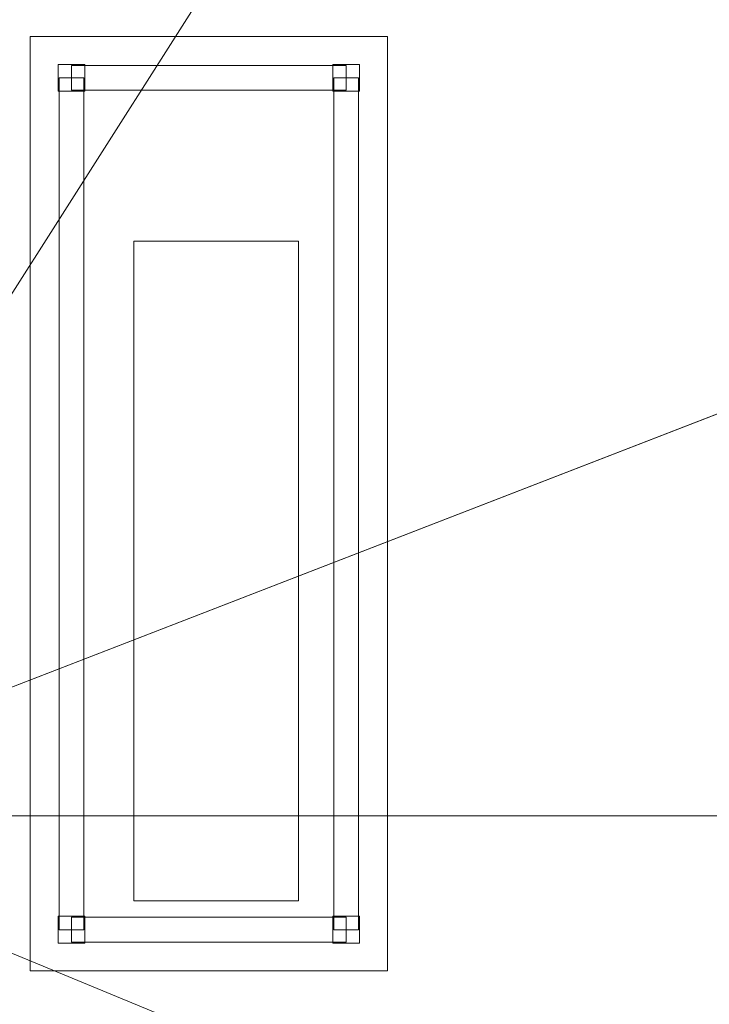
# Model space of a CAD drawing. Header units: millimetres. Extents: x -1675 to 29381, y -3645 to 22555.
# Tile 731 of 834: x 19697 to 20952, y 12909 to 14701. Entities that reach past the tile are written whole.
import ezdxf

# ---------------------------------------------------------------- set-up
doc = ezdxf.new("R2010")
doc.units = ezdxf.units.MM
doc.layers.add('A-GENM-____-OTLN', color=13, linetype='Continuous', lineweight=9)

msp = doc.modelspace()

# ---------------------------------------------------------------- meshes
at = {"layer": 'A-GENM-____-OTLN'}
mesh = msp.add_polyface(dxfattribs=at)
corners = [(20736, 17070, 2949), (20736, 16340, 2949), (19321, 16340, 2949), (20736, 17499.1, 2949), (20736, 17970, 2949), (19076.8, 16340, 2949), (26236, 16340, 2949), (22166, 16340, 2949), (22166, 18670.4, 2949), (26236, 16023.8, 2949), (22166, 16140, 2949), (26236, 16140, 2949), (22166, 14448.1, 2949), (26236, 16140, 2949), (21966, 15994.2, 2949), (20916, 16140, 2949), (21966, 16140, 2949), (22166, 16140, 2949), (22166, 15144.2, 2949), (21966, 14370.6, 2949), (21966, 15144.2, 2949), (22166, 15994.2, 2949), (20916, 17070, 2949), (21966, 17040, 2949), (22166, 17940, 2949), (22166, 16340, 2949), (22166, 17040, 2949), (21966, 17940, 2949), (20916, 17970, 2949), (26236, 13630, 2949), (26536, 16140, 2949), (19076.8, 16140, 2949)]
mesh.append_faces([[corners[k] for k in face] for face in [(13, 10, 17), (30, 11, 13), (17, 14, 16), (6, 16, 25), (16, 6, 30)]], dxfattribs={"vtx0": -1, "vtx1": -1})
mesh.append_faces([[corners[k] for k in face] for face in [(0, 1, 2), (2, 3, 0), (4, 2, 5), (2, 4, 3), (9, 10, 11), (10, 9, 12), (10, 13, 11), (14, 15, 16), (12, 18, 10), (19, 15, 20), (21, 17, 10), (15, 14, 20), (21, 10, 18), (18, 20, 14), (14, 21, 18), (22, 0, 3), (23, 16, 15), (24, 8, 7), (23, 15, 22), (3, 27, 22), (24, 7, 26), (27, 23, 22), (23, 27, 24), (23, 24, 26), (3, 4, 28), (29, 9, 30), (30, 9, 11), (17, 21, 14), (15, 2, 1), (1, 22, 15), (2, 15, 31), (22, 1, 0), (25, 23, 26), (23, 25, 16)]], dxfattribs={"vtx0": -1, "vtx1": -1, "vtx2": -1})
mesh.append_faces([[corners[k] for k in face] for face in [(6, 7, 8), (7, 25, 26)]], dxfattribs={"vtx1": -1, "vtx2": -1})
mesh = msp.add_polyface(dxfattribs=at)
corners = [(14006, 16490, 2949), (13956, 16490, 2949), (13956, 17990, 2949), (14006, 17990, 2949), (14076, 16490, 2949), (14010, 16490, 2949), (14027.2, 17990, 2949), (14076, 17990, 2949), (16432, 16340, 2949), (14153.1, 16340, 2949), (14885.8, 18240, 2949), (16432, 18240, 2949), (14076, 16340, 2949), (16456, 18240, 2949), (16456, 16340, 2949), (19076.8, 16340, 2949), (16636, 16340, 2949), (16636, 16611.3, 2949), (14006, 16140, 2949), (14006, 16140, 2949), (14006, 13252, 2949), (13776, 17700, 2949), (13956, 17700, 2949), (13956, 17000, 2949), (19076.8, 16140, 2949), (19076.8, 16140, 2949), (19076.8, 13252, 2949), (16432, 13252, 2949), (16432, 16140, 2949), (16636, 16611.3, 2949), (16636, 16340, 2949), (20916, 16140, 2949), (13776, 17000, 2949), (13776, 16140, 2949), (14076, 16140, 2949), (16456, 18240, 2949), (16456, 18420, 2949), (19321, 16340, 2949)]
mesh.append_faces([[corners[k] for k in face] for face in [(33, 1, 19), (12, 9, 34), (28, 16, 25)]], dxfattribs={"vtx0": -1, "vtx1": -1})
mesh.append_faces([[corners[k] for k in face] for face in [(2, 3, 0), (4, 5, 6), (6, 7, 4), (5, 0, 3), (3, 6, 5), (8, 9, 10), (10, 11, 8), (10, 9, 4), (7, 10, 4), (11, 13, 14), (14, 8, 11), (15, 16, 17), (29, 16, 30), (16, 29, 17), (26, 25, 31), (1, 0, 19), (19, 0, 5), (9, 8, 28), (28, 29, 30), (16, 15, 25), (16, 28, 30), (28, 8, 14), (29, 28, 14), (13, 29, 14), (35, 29, 13), (36, 29, 35), (25, 15, 37)]], dxfattribs={"vtx0": -1, "vtx1": -1, "vtx2": -1})
mesh.append_faces([[corners[k] for k in face] for face in [(0, 1, 2), (9, 12, 4), (21, 22, 23), (32, 23, 1), (5, 4, 34)]], dxfattribs={"vtx0": -1, "vtx2": -1})
mesh.append_faces([[corners[k] for k in face] for face in [(24, 25, 26), (2, 22, 21), (34, 19, 5), (28, 34, 9)]], dxfattribs={"vtx1": -1, "vtx2": -1})
mesh.append_faces([[corners[k] for k in face] for face in [(18, 19, 20), (27, 28, 24)]], dxfattribs={"vtx2": -1})
mesh = msp.add_polyface(dxfattribs=at)
corners = [(13956, 16490, 1), (14006, 16490, 1), (14006, 16140, 1), (13956, 18420, 1), (14006, 17990, 1), (13956, 17990, 1), (14076, 16140, 1), (14010, 16490, 1), (14076, 16490, 1), (16432, 16140, 1), (14153.1, 16340, 1), (16432, 16340, 1), (14076, 16340, 1), (16636, 16611.3, 1), (16636, 16340, 1), (16636, 16340, 1), (19076.8, 16340, 1), (19076.8, 16140, 1), (16456, 16340, 1), (16456, 18240, 1), (16456, 18240, 1), (16456, 18420, 1), (22166, 13252, 1), (21966, 14370.6, 1), (22166, 14448.1, 1), (26236, 13630, 1), (26236, 16023.8, 1), (26536, 16140, 1), (26536, 13252, 1), (21966, 15144.2, 1), (22166, 15144.2, 1), (26236, 16140, 1), (22166, 16140, 1), (22166, 15994.2, 1), (21966, 15994.2, 1), (26236, 16140, 1), (21966, 16140, 1), (20916, 16140, 1), (19321, 16340, 1), (20736, 16340, 1), (20916, 17070, 1), (20736, 17070, 1), (22166, 16340, 1), (21966, 17040, 1), (22166, 17040, 1), (26236, 16340, 1), (21966, 18270, 1), (22166, 17940, 1), (21966, 17940, 1), (20916, 18090, 1), (20916, 17970, 1), (20736, 17970, 1), (20916, 18270, 1)]
mesh.append_faces([[corners[k] for k in face] for face in [(24, 29, 30), (27, 31, 35), (32, 34, 36), (40, 39, 41), (42, 43, 44), (46, 47, 48)]], dxfattribs={"vtx0": -1})
mesh.append_faces([[corners[k] for k in face] for face in [(15, 9, 14), (9, 15, 17), (19, 13, 18), (20, 13, 19), (22, 23, 24), (28, 25, 27), (29, 24, 23), (43, 42, 36), (45, 36, 42), (36, 45, 27)]], dxfattribs={"vtx0": -1, "vtx1": -1})
mesh.append_faces([[corners[k] for k in face] for face in [(13, 9, 18), (21, 13, 20), (51, 52, 49)]], dxfattribs={"vtx0": -1, "vtx1": -1, "vtx2": -1})
mesh.append_faces([[corners[k] for k in face] for face in [(3, 4, 5), (2, 1, 7), (9, 13, 14), (9, 11, 18), (27, 26, 31), (37, 38, 39), (39, 40, 37), (38, 37, 17), (17, 16, 38)]], dxfattribs={"vtx0": -1, "vtx2": -1})
mesh.append_faces([[corners[k] for k in face] for face in [(12, 10, 6)]], dxfattribs={"vtx1": -1})
mesh.append_faces([[corners[k] for k in face] for face in [(0, 1, 2), (6, 2, 7), (9, 6, 10), (10, 11, 9), (15, 16, 17), (25, 26, 27)]], dxfattribs={"vtx1": -1, "vtx2": -1})
mesh.append_faces([[corners[k] for k in face] for face in [(7, 8, 6), (32, 33, 34), (49, 50, 51)]], dxfattribs={"vtx2": -1})
mesh = msp.add_polyface(dxfattribs=at)
corners = [(26236, 12080, 1), (26236, 10470, 1), (24966, 10470, 1), (22366, 10470, 1), (22166, 10470, 1), (22166, 11446.4, 1), (26236, 13128, 1), (22166, 13252, 1), (26236, 13252, 1), (26236, 13630, 1), (22166, 14448.1, 1), (26236, 16023.8, 1), (22166, 16140, 1), (26236, 16140, 1), (19076.8, 13252, 1), (19076.8, 10470, 1), (16689.5, 10470, 1), (19076.8, 16140, 1), (19076.8, 16140, 1), (22166, 11446.4, 1), (22166, 10470, 1), (21966, 11363.8, 1), (21966, 10470, 1), (21116, 10470, 1), (19916, 10470, 1), (19802.9, 10470, 1), (21966, 13252, 1), (22166, 13252, 1), (21966, 14370.6, 1), (22166, 14448.1, 1), (20916, 16140, 1), (26236, 16140, 1), (22166, 15144.2, 1), (21966, 15994.2, 1), (21966, 16140, 1), (22166, 16140, 1), (21966, 15144.2, 1), (22166, 15994.2, 1), (21966, 17040, 1), (22166, 16340, 1), (22166, 16340, 1), (22166, 17040, 1)]
mesh.append_faces([[corners[k] for k in face] for face in [(19, 4, 20)]], dxfattribs={"vtx0": -1})
mesh.append_faces([[corners[k] for k in face] for face in [(6, 7, 8), (9, 10, 11), (11, 12, 13), (27, 5, 19), (29, 7, 27), (32, 10, 29), (33, 30, 34), (31, 12, 35), (28, 30, 36)]], dxfattribs={"vtx0": -1, "vtx1": -1})
mesh.append_faces([[corners[k] for k in face] for face in [(2, 5, 0), (7, 6, 5), (10, 9, 7), (12, 11, 10), (4, 19, 5), (21, 25, 14), (5, 27, 7), (7, 29, 10), (30, 28, 14), (10, 32, 12), (30, 33, 36), (37, 12, 32)]], dxfattribs={"vtx0": -1, "vtx1": -1, "vtx2": -1})
mesh.append_faces([[corners[k] for k in face] for face in [(5, 6, 0), (5, 2, 3), (14, 15, 16), (21, 23, 24), (14, 26, 21), (14, 28, 26), (14, 18, 30), (12, 31, 13)]], dxfattribs={"vtx0": -1, "vtx2": -1})
mesh.append_faces([[corners[k] for k in face] for face in [(3, 4, 5), (9, 8, 7), (17, 18, 14), (24, 25, 21), (25, 15, 14), (37, 35, 12), (32, 36, 33), (33, 37, 32), (38, 34, 30)]], dxfattribs={"vtx1": -1, "vtx2": -1})
mesh.append_faces([[corners[k] for k in face] for face in [(0, 1, 2), (21, 22, 23), (39, 40, 41)]], dxfattribs={"vtx2": -1})
mesh = msp.add_polyface(dxfattribs=at)
corners = [(14006, 13252, 2949), (14006, 10470, 2949), (13776, 10470, 2949), (14076, 10470, 2949), (14012.8, 10470, 2949), (14076, 13252, 2949), (16432, 13252, 2949), (16432, 10470, 2949), (14305.3, 10470, 2949), (19076.8, 13252, 2949), (19076.8, 10470, 2949), (16689.5, 10470, 2949), (19076.8, 16140, 2949), (19916, 10470, 2949), (19802.9, 10470, 2949), (21966, 11363.8, 2949), (21116, 10470, 2949), (21966, 13252, 2949), (20916, 16140, 2949), (21966, 14370.6, 2949), (14006, 0, 2949), (13776, 5670, 2949), (14006, 10130, 2949), (13776, 10169.3, 2949), (13776, 10130, 2949), (14006, 10170, 2949), (13776, 10170, 2949), (14076, 10130, 2949), (14076, 0, 2949), (14076, 10170, 2949), (16432, 10170, 2949), (19076.8, 10170, 2949), (21966, 10470, 2949)]
mesh.append_faces([[corners[k] for k in face] for face in [(0, 1, 2), (3, 4, 5), (4, 1, 0), (6, 7, 8), (5, 8, 3), (9, 10, 11), (6, 9, 11), (11, 7, 6), (9, 6, 12), (13, 14, 15), (15, 16, 13), (14, 10, 9), (9, 17, 15), (15, 14, 9), (18, 19, 9), (20, 21, 22), (23, 22, 24), (22, 23, 25), (25, 23, 26), (26, 2, 1), (1, 25, 26), (22, 27, 20), (25, 29, 22), (29, 25, 4), (4, 3, 29), (25, 1, 4), (8, 7, 30), (29, 3, 8), (11, 10, 31), (30, 7, 11), (13, 31, 14), (16, 31, 13), (32, 31, 16), (31, 10, 14)]], dxfattribs={"vtx0": -1, "vtx1": -1, "vtx2": -1})
mesh.append_faces([[corners[k] for k in face] for face in [(8, 5, 6)]], dxfattribs={"vtx0": -1, "vtx2": -1})
mesh.append_faces([[corners[k] for k in face] for face in [(0, 5, 4), (29, 27, 22), (30, 29, 8), (31, 30, 11)]], dxfattribs={"vtx1": -1, "vtx2": -1})
mesh.append_faces([[corners[k] for k in face] for face in [(27, 28, 20)]], dxfattribs={"vtx2": -1})
mesh = msp.add_polyface(dxfattribs=at)
corners = [(26536, 13252, -50), (19076.8, 16140, -50), (26536, 16140, -50)]
mesh.append_faces([[corners[k] for k in face] for face in [(1, 2, 0)]])
mesh = msp.add_polyface(dxfattribs=at)
corners = [(19076.8, 13252, -50), (19076.8, 16140, -50), (26536, 13252, -50)]
mesh.append_faces([[corners[k] for k in face] for face in [(0, 1, 2)]])
mesh = msp.add_polyface(dxfattribs=at)
corners = [(26536, 16140), (19076.8, 13252), (26536, 13252)]
mesh.append_faces([[corners[k] for k in face] for face in [(1, 2, 0)]])
mesh = msp.add_polyface(dxfattribs=at)
corners = [(19076.8, 16140), (19076.8, 13252), (26536, 16140)]
mesh.append_faces([[corners[k] for k in face] for face in [(0, 1, 2)]])
mesh = msp.add_polyface(dxfattribs=at)
corners = [(26536, 13252, 2950), (19076.8, 16140, 2950), (26536, 16140, 2950)]
mesh.append_faces([[corners[k] for k in face] for face in [(1, 2, 0)]])
mesh = msp.add_polyface(dxfattribs=at)
corners = [(19076.8, 13252, 2950), (19076.8, 16140, 2950), (26536, 13252, 2950)]
mesh.append_faces([[corners[k] for k in face] for face in [(0, 1, 2)]])
mesh = msp.add_polyface(dxfattribs=at)
corners = [(26536, 16140, 3000), (19076.8, 13252, 3000), (26536, 13252, 3000)]
mesh.append_faces([[corners[k] for k in face] for face in [(1, 2, 0)]])
mesh = msp.add_polyface(dxfattribs=at)
corners = [(19076.8, 16140, 3000), (19076.8, 13252, 3000), (26536, 16140, 3000)]
mesh.append_faces([[corners[k] for k in face] for face in [(0, 1, 2)]])
mesh = msp.add_polyface(dxfattribs=at)
corners = [(26236, 12080, 2949), (26236, 10470, 2949), (24966, 10470, 2949), (22366, 10470, 2949), (22166, 10470, 2949), (22166, 11446.4, 2949), (26236, 13128, 2949), (22166, 13252, 2949), (26236, 13252, 2949), (26236, 13630, 2949), (22166, 14448.1, 2949), (26236, 16023.8, 2949), (22166, 11446.4, 2949), (22166, 10470, 2949), (21966, 11363.8, 2949), (21966, 10470, 2949), (21116, 10470, 2949), (22166, 13252, 2949), (19076.8, 13252, 2949), (21966, 14370.6, 2949), (21966, 13252, 2949), (22166, 14448.1, 2949), (22166, 15144.2, 2949), (26536, 10170, 2949), (26536, 10130, 2949), (19076.8, 10130, 2949), (19076.8, 10170, 2949), (26536, 13252, 2949), (26536, 16140, 2949), (21966, 15144.2, 2949)]
mesh.append_faces([[corners[k] for k in face] for face in [(26, 23, 25), (23, 0, 27), (27, 9, 28)]], dxfattribs={"vtx0": -1, "vtx1": -1})
mesh.append_faces([[corners[k] for k in face] for face in [(0, 1, 2), (3, 4, 5), (5, 6, 0), (5, 2, 3), (2, 5, 0), (6, 7, 8), (7, 6, 5), (9, 10, 11), (9, 8, 7), (10, 9, 7), (12, 4, 13), (4, 12, 5), (14, 15, 16), (5, 17, 7), (17, 5, 12), (18, 19, 20), (7, 21, 10), (21, 7, 17), (22, 10, 21), (13, 14, 12), (0, 6, 27), (14, 13, 15), (0, 23, 1), (13, 26, 15), (2, 1, 23), (4, 26, 13), (3, 2, 23), (3, 26, 4), (26, 3, 23), (12, 20, 17), (20, 12, 14), (27, 6, 8), (17, 19, 21), (19, 17, 20), (9, 27, 8), (21, 29, 22), (29, 21, 19)]], dxfattribs={"vtx0": -1, "vtx1": -1, "vtx2": -1})
mesh.append_faces([[corners[k] for k in face] for face in [(23, 24, 25)]], dxfattribs={"vtx2": -1})
mesh = msp.add_polyface(dxfattribs=at)
corners = [(19716, 14670, 710), (19716, 12970, 710), (19716, 12970, 750), (19716, 14670, 750)]
mesh.append_faces([[corners[k] for k in face] for face in [(0, 1, 2, 3)]])
mesh = msp.add_polyface(dxfattribs=at)
corners = [(20366, 14670, 710), (19716, 14670, 710), (19716, 14670, 750), (20366, 14670, 750)]
mesh.append_faces([[corners[k] for k in face] for face in [(0, 1, 2, 3)]])
mesh = msp.add_polyface(dxfattribs=at)
corners = [(19716, 12970, 750), (20366, 12970, 750), (20366, 14670, 750), (19716, 14670, 750)]
mesh.append_faces([[corners[k] for k in face] for face in [(2, 3, 0, 1)]])
mesh = msp.add_polyface(dxfattribs=at)
corners = [(19716, 12970, 710), (19716, 14670, 710), (20366, 14670, 710), (20366, 12970, 710)]
mesh.append_faces([[corners[k] for k in face] for face in [(1, 2, 3, 0)]])
mesh = msp.add_polyface(dxfattribs=at)
corners = [(20366, 12970, 710), (20366, 14670, 710), (20366, 14670, 750), (20366, 12970, 750)]
mesh.append_faces([[corners[k] for k in face] for face in [(2, 3, 0, 1)]])
mesh = msp.add_polyface(dxfattribs=at)
corners = [(19766.6, 14619.4, 50), (19766.6, 14570.6, 50), (19766.6, 14570.6, 710), (19766.6, 14619.4, 710)]
mesh.append_faces([[corners[k] for k in face] for face in [(3, 0, 1, 2)]])
mesh = msp.add_polyface(dxfattribs=at)
corners = [(19815.4, 14619.4, 50), (19766.6, 14619.4, 50), (19766.6, 14619.4, 710), (19815.4, 14619.4, 710)]
mesh.append_faces([[corners[k] for k in face] for face in [(3, 0, 1, 2)]])
mesh = msp.add_polyface(dxfattribs=at)
corners = [(19766.6, 14570.6, 50), (19766.6, 14619.4, 50), (19815.4, 14619.4, 50), (19815.4, 14570.6, 50)]
mesh.append_faces([[corners[k] for k in face] for face in [(2, 3, 0, 1)]])
mesh = msp.add_polyface(dxfattribs=at)
corners = [(19766.6, 14570.6, 710), (19815.4, 14570.6, 710), (19815.4, 14619.4, 710), (19766.6, 14619.4, 710)]
mesh.append_faces([[corners[k] for k in face] for face in [(3, 0, 1, 2)]])
mesh = msp.add_polyface(dxfattribs=at)
corners = [(19815.4, 14570.6, 50), (19815.4, 14619.4, 50), (19815.4, 14619.4, 710), (19815.4, 14570.6, 710)]
mesh.append_faces([[corners[k] for k in face] for face in [(1, 2, 3, 0)]])
mesh = msp.add_polyface(dxfattribs=at)
corners = [(20266.6, 14619.4, 50), (20266.6, 14570.6, 50), (20266.6, 14570.6, 710), (20266.6, 14619.4, 710)]
mesh.append_faces([[corners[k] for k in face] for face in [(3, 0, 1, 2)]])
mesh = msp.add_polyface(dxfattribs=at)
corners = [(20315.4, 14619.4, 50), (20266.6, 14619.4, 50), (20266.6, 14619.4, 710), (20315.4, 14619.4, 710)]
mesh.append_faces([[corners[k] for k in face] for face in [(3, 0, 1, 2)]])
mesh = msp.add_polyface(dxfattribs=at)
corners = [(20266.6, 14570.6, 50), (20266.6, 14619.4, 50), (20315.4, 14619.4, 50), (20315.4, 14570.6, 50)]
mesh.append_faces([[corners[k] for k in face] for face in [(2, 3, 0, 1)]])
mesh = msp.add_polyface(dxfattribs=at)
corners = [(20266.6, 14570.6, 710), (20315.4, 14570.6, 710), (20315.4, 14619.4, 710), (20266.6, 14619.4, 710)]
mesh.append_faces([[corners[k] for k in face] for face in [(3, 0, 1, 2)]])
mesh = msp.add_polyface(dxfattribs=at)
corners = [(20315.4, 14570.6, 50), (20315.4, 14619.4, 50), (20315.4, 14619.4, 710), (20315.4, 14570.6, 710)]
mesh.append_faces([[corners[k] for k in face] for face in [(1, 2, 3, 0)]])
mesh = msp.add_polyface(dxfattribs=at)
corners = [(19791, 14617.5, 640), (19791, 14572.5, 640), (19791, 14572.5, 710), (19791, 14617.5, 710)]
mesh.append_faces([[corners[k] for k in face] for face in [(3, 0, 1, 2)]])
mesh = msp.add_polyface(dxfattribs=at)
corners = [(20291, 14617.5, 640), (19791, 14617.5, 640), (19791, 14617.5, 710), (20291, 14617.5, 710)]
mesh.append_faces([[corners[k] for k in face] for face in [(0, 1, 2, 3)]])
mesh = msp.add_polyface(dxfattribs=at)
corners = [(19791, 14572.5, 640), (19791, 14617.5, 640), (20291, 14617.5, 640), (20291, 14572.5, 640)]
mesh.append_faces([[corners[k] for k in face] for face in [(2, 3, 0, 1)]])
mesh = msp.add_polyface(dxfattribs=at)
corners = [(19791, 14572.5, 710), (20291, 14572.5, 710), (20291, 14617.5, 710), (19791, 14617.5, 710)]
mesh.append_faces([[corners[k] for k in face] for face in [(3, 0, 1, 2)]])
mesh = msp.add_polyface(dxfattribs=at)
corners = [(20291, 14572.5, 640), (20291, 14617.5, 640), (20291, 14617.5, 710), (20291, 14572.5, 710)]
mesh.append_faces([[corners[k] for k in face] for face in [(1, 2, 3, 0)]])
mesh = msp.add_polyface(dxfattribs=at)
corners = [(19768.5, 14595, 640), (19768.5, 13045, 640), (19768.5, 13045, 710), (19768.5, 14595, 710)]
mesh.append_faces([[corners[k] for k in face] for face in [(0, 1, 2, 3)]])
mesh = msp.add_polyface(dxfattribs=at)
corners = [(19813.5, 13045, 640), (19768.5, 13045, 640), (19768.5, 14595, 640), (19813.5, 14595, 640)]
mesh.append_faces([[corners[k] for k in face] for face in [(3, 0, 1, 2)]])
mesh = msp.add_polyface(dxfattribs=at)
corners = [(19813.5, 13045, 710), (19813.5, 14595, 710), (19768.5, 14595, 710), (19768.5, 13045, 710)]
mesh.append_faces([[corners[k] for k in face] for face in [(2, 3, 0, 1)]])
mesh = msp.add_polyface(dxfattribs=at)
corners = [(19813.5, 14595, 640), (19768.5, 14595, 640), (19768.5, 14595, 710), (19813.5, 14595, 710)]
mesh.append_faces([[corners[k] for k in face] for face in [(3, 0, 1, 2)]])
mesh = msp.add_polyface(dxfattribs=at)
corners = [(19813.5, 13045, 640), (19813.5, 14595, 640), (19813.5, 14595, 710), (19813.5, 13045, 710)]
mesh.append_faces([[corners[k] for k in face] for face in [(2, 3, 0, 1)]])
mesh = msp.add_polyface(dxfattribs=at)
corners = [(20268.5, 14595, 640), (20268.5, 13045, 640), (20268.5, 13045, 710), (20268.5, 14595, 710)]
mesh.append_faces([[corners[k] for k in face] for face in [(0, 1, 2, 3)]])
mesh = msp.add_polyface(dxfattribs=at)
corners = [(20313.5, 13045, 640), (20268.5, 13045, 640), (20268.5, 14595, 640), (20313.5, 14595, 640)]
mesh.append_faces([[corners[k] for k in face] for face in [(3, 0, 1, 2)]])
mesh = msp.add_polyface(dxfattribs=at)
corners = [(20313.5, 13045, 710), (20313.5, 14595, 710), (20268.5, 14595, 710), (20268.5, 13045, 710)]
mesh.append_faces([[corners[k] for k in face] for face in [(2, 3, 0, 1)]])
mesh = msp.add_polyface(dxfattribs=at)
corners = [(20313.5, 14595, 640), (20268.5, 14595, 640), (20268.5, 14595, 710), (20313.5, 14595, 710)]
mesh.append_faces([[corners[k] for k in face] for face in [(3, 0, 1, 2)]])
mesh = msp.add_polyface(dxfattribs=at)
corners = [(20313.5, 13045, 640), (20313.5, 14595, 640), (20313.5, 14595, 710), (20313.5, 13045, 710)]
mesh.append_faces([[corners[k] for k in face] for face in [(2, 3, 0, 1)]])
mesh = msp.add_polyface(dxfattribs=at)
corners = [(19766.6, 14570.6, 50), (19815.4, 14570.6, 50), (19815.4, 14570.6, 710), (19766.6, 14570.6, 710)]
mesh.append_faces([[corners[k] for k in face] for face in [(1, 2, 3, 0)]])
mesh = msp.add_polyface(dxfattribs=at)
corners = [(19791, 14572.5, 640), (20291, 14572.5, 640), (20291, 14572.5, 710), (19791, 14572.5, 710)]
mesh.append_faces([[corners[k] for k in face] for face in [(2, 3, 0, 1)]])
mesh = msp.add_polyface(dxfattribs=at)
corners = [(20266.6, 14570.6, 50), (20315.4, 14570.6, 50), (20315.4, 14570.6, 710), (20266.6, 14570.6, 710)]
mesh.append_faces([[corners[k] for k in face] for face in [(1, 2, 3, 0)]])
mesh = msp.add_polyface(dxfattribs=at)
corners = [(14006, 0, 1), (13776, 5670, 1), (14006, 10130, 1), (13776, 10169.3, 1), (14006, 10170, 1), (14006, 10470, 1), (13776, 10170, 1), (14076, 10130, 1), (14076, 0, 1), (14076, 10170, 1), (14012.8, 10470, 1), (14076, 10470, 1), (16432, 10170, 1), (14305.3, 10470, 1), (16432, 10470, 1), (19076.8, 10170, 1), (16689.5, 10470, 1), (19076.8, 10470, 1), (26536, 10170, 1), (26536, 10130, 1), (19076.8, 10130, 1), (19916, 10470, 1), (19802.9, 10470, 1), (22166, 10470, 1), (21966, 11363.8, 1), (22166, 11446.4, 1), (26236, 12080, 1), (26236, 13128, 1), (26536, 13252, 1), (21116, 10470, 1), (21966, 10470, 1), (26236, 10470, 1), (24966, 10470, 1), (22166, 10470, 1), (22366, 10470, 1), (21966, 13252, 1), (22166, 13252, 1), (26236, 13252, 1), (21966, 14370.6, 1), (26236, 13630, 1)]
mesh.append_faces([[corners[k] for k in face] for face in [(15, 18, 20), (21, 15, 22), (23, 24, 25), (29, 15, 21), (24, 23, 30), (18, 26, 28), (30, 15, 29), (26, 18, 31), (33, 15, 23), (34, 15, 33), (25, 35, 36), (35, 25, 24), (38, 36, 35), (39, 28, 37)]], dxfattribs={"vtx0": -1, "vtx1": -1})
mesh.append_faces([[corners[k] for k in face] for face in [(0, 1, 2), (2, 3, 4), (5, 4, 6), (2, 7, 0), (4, 9, 2), (9, 4, 10), (23, 15, 30), (15, 34, 18)]], dxfattribs={"vtx0": -1, "vtx1": -1, "vtx2": -1})
mesh.append_faces([[corners[k] for k in face] for face in [(4, 5, 10), (9, 11, 13), (12, 14, 16), (15, 17, 22), (28, 27, 37)]], dxfattribs={"vtx0": -1, "vtx2": -1})
mesh.append_faces([[corners[k] for k in face] for face in [(9, 7, 2), (10, 11, 9), (12, 9, 13), (13, 14, 12), (15, 12, 16), (16, 17, 15), (26, 27, 28), (32, 31, 18), (34, 32, 18)]], dxfattribs={"vtx1": -1, "vtx2": -1})
mesh.append_faces([[corners[k] for k in face] for face in [(7, 8, 0), (18, 19, 20)]], dxfattribs={"vtx2": -1})
mesh = msp.add_polyface(dxfattribs=at)
corners = [(19904.3, 14297.5, 2910), (19904.3, 13097.5, 2910), (19904.3, 13097.5, 2950), (19904.3, 14297.5, 2950)]
mesh.append_faces([[corners[k] for k in face] for face in [(0, 1, 2, 3)]])
mesh = msp.add_polyface(dxfattribs=at)
corners = [(20204.3, 14297.5, 2910), (19904.3, 14297.5, 2910), (19904.3, 14297.5, 2950), (20204.3, 14297.5, 2950)]
mesh.append_faces([[corners[k] for k in face] for face in [(0, 1, 2, 3)]])
mesh = msp.add_polyface(dxfattribs=at)
corners = [(20204.3, 13097.5, 2950), (20204.3, 14297.5, 2950), (19904.3, 14297.5, 2950), (19904.3, 13097.5, 2950)]
mesh.append_faces([[corners[k] for k in face] for face in [(2, 3, 0, 1)]])
mesh = msp.add_polyface(dxfattribs=at)
corners = [(20204.3, 13097.5, 2910), (19904.3, 13097.5, 2910), (19904.3, 14297.5, 2910), (20204.3, 14297.5, 2910)]
mesh.append_faces([[corners[k] for k in face] for face in [(3, 0, 1, 2)]])
mesh = msp.add_polyface(dxfattribs=at)
corners = [(20204.3, 13097.5, 2910), (20204.3, 14297.5, 2910), (20204.3, 14297.5, 2950), (20204.3, 13097.5, 2950)]
mesh.append_faces([[corners[k] for k in face] for face in [(2, 3, 0, 1)]])
mesh = msp.add_polyface(dxfattribs=at)
corners = [(26536, 10170, -50), (19076.8, 13252, -50), (26536, 13252, -50)]
mesh.append_faces([[corners[k] for k in face] for face in [(1, 2, 0)]])
mesh = msp.add_polyface(dxfattribs=at)
corners = [(19076.8, 10170, -50), (19076.8, 13252, -50), (26536, 10170, -50)]
mesh.append_faces([[corners[k] for k in face] for face in [(0, 1, 2)]])
mesh = msp.add_polyface(dxfattribs=at)
corners = [(26536, 13252), (19076.8, 10170), (26536, 10170)]
mesh.append_faces([[corners[k] for k in face] for face in [(1, 2, 0)]])
mesh = msp.add_polyface(dxfattribs=at)
corners = [(19076.8, 13252), (19076.8, 10170), (26536, 13252)]
mesh.append_faces([[corners[k] for k in face] for face in [(0, 1, 2)]])
mesh = msp.add_polyface(dxfattribs=at)
corners = [(19076.8, 13252), (26536, 13252, -50), (19076.8, 13252, -50)]
mesh.append_faces([[corners[k] for k in face] for face in [(0, 1, 2)]])
mesh = msp.add_polyface(dxfattribs=at)
corners = [(26536, 13252), (26536, 13252, -50), (19076.8, 13252)]
mesh.append_faces([[corners[k] for k in face] for face in [(0, 1, 2)]])
mesh = msp.add_polyface(dxfattribs=at)
corners = [(26536, 13252), (19076.8, 13252, -50), (26536, 13252, -50)]
mesh.append_faces([[corners[k] for k in face] for face in [(0, 1, 2)]])
mesh = msp.add_polyface(dxfattribs=at)
corners = [(19076.8, 13252), (19076.8, 13252, -50), (26536, 13252)]
mesh.append_faces([[corners[k] for k in face] for face in [(0, 1, 2)]])
mesh = msp.add_polyface(dxfattribs=at)
corners = [(26536, 10170, 2950), (19076.8, 13252, 2950), (26536, 13252, 2950)]
mesh.append_faces([[corners[k] for k in face] for face in [(1, 2, 0)]])
mesh = msp.add_polyface(dxfattribs=at)
corners = [(19076.8, 10170, 2950), (19076.8, 13252, 2950), (26536, 10170, 2950)]
mesh.append_faces([[corners[k] for k in face] for face in [(0, 1, 2)]])
mesh = msp.add_polyface(dxfattribs=at)
corners = [(26536, 13252, 3000), (19076.8, 10170, 3000), (26536, 10170, 3000)]
mesh.append_faces([[corners[k] for k in face] for face in [(1, 2, 0)]])
mesh = msp.add_polyface(dxfattribs=at)
corners = [(19076.8, 13252, 3000), (19076.8, 10170, 3000), (26536, 13252, 3000)]
mesh.append_faces([[corners[k] for k in face] for face in [(0, 1, 2)]])
mesh = msp.add_polyface(dxfattribs=at)
corners = [(19076.8, 13252, 3000), (26536, 13252, 2950), (19076.8, 13252, 2950)]
mesh.append_faces([[corners[k] for k in face] for face in [(0, 1, 2)]])
mesh = msp.add_polyface(dxfattribs=at)
corners = [(26536, 13252, 3000), (26536, 13252, 2950), (19076.8, 13252, 3000)]
mesh.append_faces([[corners[k] for k in face] for face in [(0, 1, 2)]])
mesh = msp.add_polyface(dxfattribs=at)
corners = [(26536, 13252, 3000), (19076.8, 13252, 2950), (26536, 13252, 2950)]
mesh.append_faces([[corners[k] for k in face] for face in [(0, 1, 2)]])
mesh = msp.add_polyface(dxfattribs=at)
corners = [(19076.8, 13252, 3000), (19076.8, 13252, 2950), (26536, 13252, 3000)]
mesh.append_faces([[corners[k] for k in face] for face in [(0, 1, 2)]])
mesh = msp.add_polyface(dxfattribs=at)
corners = [(19904.3, 13097.5, 2910), (20204.3, 13097.5, 2910), (20204.3, 13097.5, 2950), (19904.3, 13097.5, 2950)]
mesh.append_faces([[corners[k] for k in face] for face in [(2, 3, 0, 1)]])
mesh = msp.add_polyface(dxfattribs=at)
corners = [(19766.6, 13069.4, 50), (19766.6, 13020.6, 50), (19766.6, 13020.6, 710), (19766.6, 13069.4, 710)]
mesh.append_faces([[corners[k] for k in face] for face in [(3, 0, 1, 2)]])
mesh = msp.add_polyface(dxfattribs=at)
corners = [(19815.4, 13069.4, 50), (19766.6, 13069.4, 50), (19766.6, 13069.4, 710), (19815.4, 13069.4, 710)]
mesh.append_faces([[corners[k] for k in face] for face in [(3, 0, 1, 2)]])
mesh = msp.add_polyface(dxfattribs=at)
corners = [(19766.6, 13020.6, 50), (19766.6, 13069.4, 50), (19815.4, 13069.4, 50), (19815.4, 13020.6, 50)]
mesh.append_faces([[corners[k] for k in face] for face in [(1, 2, 3, 0)]])
mesh = msp.add_polyface(dxfattribs=at)
corners = [(19766.6, 13020.6, 710), (19815.4, 13020.6, 710), (19815.4, 13069.4, 710), (19766.6, 13069.4, 710)]
mesh.append_faces([[corners[k] for k in face] for face in [(2, 3, 0, 1)]])
mesh = msp.add_polyface(dxfattribs=at)
corners = [(19791, 13067.5, 640), (19791, 13022.5, 640), (19791, 13022.5, 710), (19791, 13067.5, 710)]
mesh.append_faces([[corners[k] for k in face] for face in [(3, 0, 1, 2)]])
mesh = msp.add_polyface(dxfattribs=at)
corners = [(20291, 13067.5, 640), (19791, 13067.5, 640), (19791, 13067.5, 710), (20291, 13067.5, 710)]
mesh.append_faces([[corners[k] for k in face] for face in [(0, 1, 2, 3)]])
mesh = msp.add_polyface(dxfattribs=at)
corners = [(19791, 13022.5, 640), (19791, 13067.5, 640), (20291, 13067.5, 640), (20291, 13022.5, 640)]
mesh.append_faces([[corners[k] for k in face] for face in [(1, 2, 3, 0)]])
mesh = msp.add_polyface(dxfattribs=at)
corners = [(19791, 13022.5, 710), (20291, 13022.5, 710), (20291, 13067.5, 710), (19791, 13067.5, 710)]
mesh.append_faces([[corners[k] for k in face] for face in [(2, 3, 0, 1)]])
mesh = msp.add_polyface(dxfattribs=at)
corners = [(19815.4, 13020.6, 50), (19815.4, 13069.4, 50), (19815.4, 13069.4, 710), (19815.4, 13020.6, 710)]
mesh.append_faces([[corners[k] for k in face] for face in [(1, 2, 3, 0)]])
mesh = msp.add_polyface(dxfattribs=at)
corners = [(20266.6, 13069.4, 50), (20266.6, 13020.6, 50), (20266.6, 13020.6, 710), (20266.6, 13069.4, 710)]
mesh.append_faces([[corners[k] for k in face] for face in [(3, 0, 1, 2)]])
mesh = msp.add_polyface(dxfattribs=at)
corners = [(20315.4, 13069.4, 50), (20266.6, 13069.4, 50), (20266.6, 13069.4, 710), (20315.4, 13069.4, 710)]
mesh.append_faces([[corners[k] for k in face] for face in [(3, 0, 1, 2)]])
mesh = msp.add_polyface(dxfattribs=at)
corners = [(20266.6, 13020.6, 50), (20266.6, 13069.4, 50), (20315.4, 13069.4, 50), (20315.4, 13020.6, 50)]
mesh.append_faces([[corners[k] for k in face] for face in [(1, 2, 3, 0)]])
mesh = msp.add_polyface(dxfattribs=at)
corners = [(20266.6, 13020.6, 710), (20315.4, 13020.6, 710), (20315.4, 13069.4, 710), (20266.6, 13069.4, 710)]
mesh.append_faces([[corners[k] for k in face] for face in [(2, 3, 0, 1)]])
mesh = msp.add_polyface(dxfattribs=at)
corners = [(20291, 13022.5, 640), (20291, 13067.5, 640), (20291, 13067.5, 710), (20291, 13022.5, 710)]
mesh.append_faces([[corners[k] for k in face] for face in [(1, 2, 3, 0)]])
mesh = msp.add_polyface(dxfattribs=at)
corners = [(20315.4, 13020.6, 50), (20315.4, 13069.4, 50), (20315.4, 13069.4, 710), (20315.4, 13020.6, 710)]
mesh.append_faces([[corners[k] for k in face] for face in [(1, 2, 3, 0)]])
mesh = msp.add_polyface(dxfattribs=at)
corners = [(19768.5, 13045, 640), (19813.5, 13045, 640), (19813.5, 13045, 710), (19768.5, 13045, 710)]
mesh.append_faces([[corners[k] for k in face] for face in [(1, 2, 3, 0)]])
mesh = msp.add_polyface(dxfattribs=at)
corners = [(20268.5, 13045, 640), (20313.5, 13045, 640), (20313.5, 13045, 710), (20268.5, 13045, 710)]
mesh.append_faces([[corners[k] for k in face] for face in [(1, 2, 3, 0)]])
mesh = msp.add_polyface(dxfattribs=at)
corners = [(19766.6, 13020.6, 50), (19815.4, 13020.6, 50), (19815.4, 13020.6, 710), (19766.6, 13020.6, 710)]
mesh.append_faces([[corners[k] for k in face] for face in [(1, 2, 3, 0)]])
mesh = msp.add_polyface(dxfattribs=at)
corners = [(19791, 13022.5, 640), (20291, 13022.5, 640), (20291, 13022.5, 710), (19791, 13022.5, 710)]
mesh.append_faces([[corners[k] for k in face] for face in [(2, 3, 0, 1)]])
mesh = msp.add_polyface(dxfattribs=at)
corners = [(20266.6, 13020.6, 50), (20315.4, 13020.6, 50), (20315.4, 13020.6, 710), (20266.6, 13020.6, 710)]
mesh.append_faces([[corners[k] for k in face] for face in [(1, 2, 3, 0)]])
mesh = msp.add_polyface(dxfattribs=at)
corners = [(19716, 12970, 710), (20366, 12970, 710), (20366, 12970, 750), (19716, 12970, 750)]
mesh.append_faces([[corners[k] for k in face] for face in [(2, 3, 0, 1)]])

doc.saveas('drawing.dxf')
